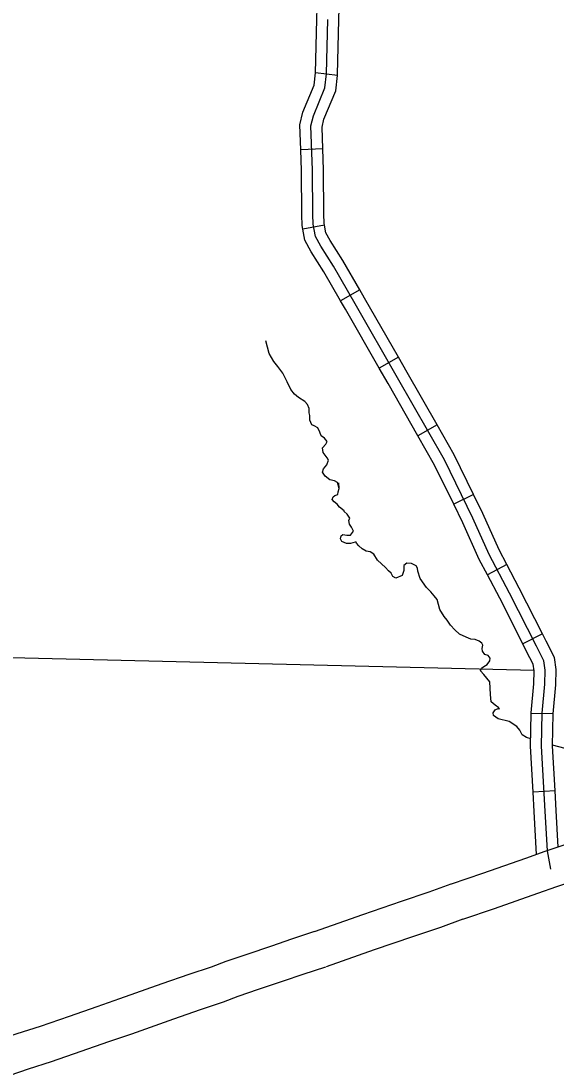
# Model space of a CAD drawing. Extents: x 8749 to 11879, y 13275 to 15339.
# Drawn here: x 10754.9 to 10827.5, y 13910.2 to 14052.6 of the extents above; entities that cross this region are included whole.
import ezdxf

# ---------------------------------------------------------------- set-up
doc = ezdxf.new("R2010")
doc.units = 0
for name, color, linetype in [('Level 15', 7, 'Continuous'), ('Level 31', 7, 'Continuous'), ('Level 32', 7, 'Continuous'), ('Level 35', 7, 'Continuous'), ('Level 4', 7, 'Continuous')]:
    doc.layers.add(name, color=color, linetype=linetype)

msp = doc.modelspace()

# ---------------------------------------------------------------- linework, layer by layer
at = {"layer": 'Level 15'}
for points in [[(10841.42, 13945.21), (10836.38, 13943.42), (10831.32, 13941.68), (10825.97, 13939.92), (10823.35, 13938.98), (10817.54, 13936.94), (10813.27, 13935.5)], [(10814.86, 13930.76), (10819.17, 13932.21), (10825.02, 13934.26), (10827.6, 13935.19), (10832.91, 13936.94), (10838.03, 13938.7), (10843.09, 13940.49)], [(10813.21, 13935.48), (10810.23, 13934.4), (10806.48, 13933.13), (10801.22, 13931.34), (10794.68, 13929.04)], [(10796.34, 13924.32), (10802.86, 13926.62), (10808.08, 13928.4), (10811.88, 13929.68), (10814.92, 13930.78)], [(10794.74, 13929.06), (10791.6, 13928.04), (10788.9, 13927.1), (10785.53, 13925.98), (10782.67, 13924.99), (10780.72, 13924.25), (10777.66, 13923.25), (10773.99, 13921.97), (10768.26, 13919.94), (10765.17, 13918.88), (10761.42, 13917.55), (10757.47, 13916.2), (10754.33, 13915.19), (10751.75, 13914.32), (10748.95, 13913.28)], [(10750.7, 13908.59), (10753.42, 13909.61), (10755.9, 13910.44), (10759.04, 13911.46), (10763.06, 13912.83), (10766.82, 13914.16), (10769.91, 13915.22), (10775.65, 13917.25), (10779.26, 13918.52), (10782.38, 13919.54), (10784.37, 13920.29), (10787.13, 13921.25), (10790.51, 13922.37), (10793.19, 13923.3), (10796.28, 13924.3)]]:
    msp.add_lwpolyline(points, dxfattribs=at)
at = {"layer": 'Level 31'}
msp.add_lwpolyline([(10826.79, 13937.55), (10826.34, 13940), (10826.03, 13945.42), (10825.54, 13954.22), (10825.63, 13958.67), (10825.99, 13962.6), (10826.03, 13964.51), (10825.85, 13965.8), (10824.83, 13967.76), (10821.19, 13974.96), (10818.43, 13980.21), (10816.21, 13985.12), (10812.35, 13993.03), (10806, 14004.16), (10800.22, 14014.21), (10797.29, 14019.32), (10795.56, 14022.01), (10794.85, 14023.34), (10794.54, 14024.99), (10794.49, 14026.32), (10794.45, 14032.32), (10794.23, 14038.33), (10794.58, 14039.71), (10796.14, 14043.49), (10796.36, 14045.4), (10796.54, 14052.78)], dxfattribs=at)
at = {"layer": 'Level 32'}
for p, q in [((10797.84, 14045.18), (10794.86, 14045.53)), ((10795.84, 14035.22), (10792.85, 14035.11)), ((10796.08, 14024.89), (10793.14, 14024.33)), ((10800.86, 14016.11), (10798.26, 14014.62)), ((10806.12, 14006.96), (10803.52, 14005.46)), ((10811.36, 13997.79), (10808.76, 13996.3)), ((10816.31, 13988.35), (10813.61, 13987.03)), ((10820.83, 13978.86), (10818.18, 13977.47)), ((10825.66, 13969.44), (10822.98, 13968.09)), ((10827.13, 13958.58), (10824.13, 13958.64)), ((10827.38, 13948.14), (10824.39, 13947.97))]:
    msp.add_line(p, q, dxfattribs=at)
for points in [[(10794.86, 14045.5), (10795.04, 14052.82), (10795.13, 14055.95)], [(10797.84, 14045.18), (10797.86, 14045.29), (10798.04, 14052.74), (10798.12, 14055.87)], [(10792.85, 14035.11), (10792.72, 14038.49), (10793.16, 14040.18), (10794.67, 14043.87), (10794.86, 14045.53)], [(10795.84, 14035.22), (10795.74, 14038.16), (10796.01, 14039.23), (10797.6, 14043.11), (10797.84, 14045.18)], [(10793.14, 14024.33), (10793.04, 14024.82), (10792.99, 14026.29), (10792.95, 14032.29), (10792.85, 14035.11)], [(10796.08, 14024.89), (10796.03, 14025.15), (10795.99, 14026.35), (10795.95, 14032.36), (10795.84, 14035.22)], [(10798.26, 14014.62), (10796.01, 14018.54), (10794.27, 14021.25), (10793.42, 14022.84), (10793.14, 14024.33)], [(10800.86, 14016.11), (10798.57, 14020.1), (10796.85, 14022.77), (10796.28, 14023.85), (10796.08, 14024.89)], [(10806.12, 14006.96), (10801.53, 14014.96), (10800.86, 14016.11)], [(10803.52, 14005.46), (10798.92, 14013.46), (10798.26, 14014.62)], [(10811.36, 13997.79), (10807.3, 14004.91), (10806.12, 14006.96)], [(10808.76, 13996.3), (10804.7, 14003.42), (10803.52, 14005.46)], [(10816.31, 13988.35), (10813.68, 13993.73), (10811.36, 13997.79)], [(10813.61, 13987.03), (10811.02, 13992.33), (10808.76, 13996.3)], [(10820.83, 13978.86), (10819.78, 13980.86), (10817.57, 13985.76), (10816.31, 13988.35)], [(10818.18, 13977.47), (10817.09, 13979.55), (10814.86, 13984.48), (10813.61, 13987.03)], [(10825.66, 13969.44), (10822.52, 13975.65), (10820.83, 13978.86)], [(10822.98, 13968.09), (10819.86, 13974.27), (10818.18, 13977.47)], [(10827.13, 13958.58), (10827.13, 13958.59), (10827.48, 13962.52), (10827.53, 13964.6), (10827.3, 13966.26), (10826.17, 13968.44), (10825.66, 13969.44)], [(10824.13, 13958.64), (10824.13, 13958.75), (10824.49, 13962.69), (10824.53, 13964.43), (10824.4, 13965.34), (10823.5, 13967.07), (10822.98, 13968.09)], [(10824.39, 13947.97), (10824.04, 13954.2), (10824.13, 13958.64)], [(10827.38, 13948.14), (10827.04, 13954.25), (10827.13, 13958.58)], [(10824.87, 13939.52), (10824.53, 13945.34), (10824.39, 13947.97)], [(10827.81, 13940.52), (10827.53, 13945.51), (10827.38, 13948.14)]]:
    msp.add_lwpolyline(points, dxfattribs=at)
at = {"layer": 'Level 35'}
for points in [[(10793.41, 14000.97), (10792.56, 14001.49), (10792, 14001.94), (10791.52, 14002.58), (10791.02, 14003.62), (10790.41, 14004.81), (10789.75, 14005.69), (10789.19, 14006.38), (10788.59, 14007.47), (10788.13, 14009.19)], [(10798.05, 13989.17), (10797.84, 13989.97), (10797.44, 13990.2), (10796.81, 13990.33), (10796.15, 13990.83), (10795.82, 13991.37), (10795.95, 13991.82), (10796.4, 13992.38), (10796.63, 13992.99), (10796.43, 13993.34), (10795.92, 13994.03), (10795.82, 13994.69), (10796.25, 13995.17), (10796.43, 13995.55), (10796.07, 13996), (10795.62, 13996.31), (10795.44, 13996.79), (10795.19, 13997.37), (10794.68, 13997.68), (10794.35, 13997.8), (10794.07, 13998.44), (10794.07, 13999.04), (10794.02, 13999.42), (10794, 14000.03), (10793.77, 14000.56), (10793.41, 14000.97)], [(10807.24, 13979.03), (10806.86, 13978.71), (10806.86, 13978.02), (10806.61, 13977.34), (10805.77, 13976.98), (10805.36, 13977.21), (10805.14, 13977.67), (10804.78, 13978), (10804.38, 13978.43), (10803.8, 13978.93), (10803.29, 13979.44), (10802.76, 13980.25), (10802.28, 13980.56), (10801.72, 13980.68), (10801.19, 13980.99), (10800.76, 13981.37), (10800.43, 13981.75), (10800.38, 13981.87), (10800.25, 13981.9), (10799.62, 13981.7), (10799.06, 13981.7), (10798.43, 13981.95), (10798.23, 13982.33), (10798.35, 13982.76), (10798.56, 13982.94), (10799.09, 13982.84), (10799.59, 13982.84), (10800.02, 13983.37), (10799.75, 13983.9), (10799.47, 13984.33), (10799.39, 13984.81), (10799.52, 13985.12), (10799.14, 13985.67), (10798.76, 13986.03), (10798.73, 13986.15), (10798.13, 13986.64), (10797.82, 13987.02), (10797.39, 13987.35), (10797.14, 13987.67), (10797.27, 13988.05), (10797.47, 13988.23), (10797.9, 13988.33), (10797.95, 13988.71), (10798.05, 13989.17), (10798.02, 13989.93)], [(10815.32, 13968.98), (10814.38, 13969.4), (10813.77, 13969.99), (10813.17, 13970.62), (10812.71, 13971.3), (10812.33, 13971.81), (10811.75, 13972.77), (10811.37, 13974.09), (10810.96, 13974.6), (10810.51, 13975.15), (10809.9, 13975.71), (10809.04, 13976.95), (10808.74, 13977.97), (10808.71, 13978.35), (10808.51, 13978.65), (10807.88, 13979), (10807.24, 13979.03)], [(10824.06, 13955.19), (10823.49, 13955.38), (10822.89, 13955.76), (10822.61, 13956.37), (10822.18, 13956.9), (10821.16, 13957.56), (10819.65, 13957.91), (10819.01, 13958.39), (10818.96, 13958.75), (10819.22, 13959.13), (10819.72, 13959.38), (10819.77, 13959.23), (10819.75, 13959.43), (10819.22, 13959.76), (10818.71, 13960.22), (10818.61, 13961.23), (10818.56, 13962.07), (10818.51, 13962.96), (10817.72, 13963.92), (10817.27, 13964.42), (10817.37, 13964.8), (10817.7, 13965.03), (10818.15, 13965.29), (10818.53, 13965.77), (10818.58, 13966.17), (10818.28, 13966.53), (10817.82, 13966.65), (10817.52, 13967.08), (10817.47, 13967.44), (10817.55, 13967.9), (10817.42, 13968.17), (10817.09, 13968.45), (10816.51, 13968.68), (10815.93, 13968.73), (10815.32, 13968.98)], [(10847.42, 13948.2), (10846.65, 13949.01), (10845.28, 13949.82), (10844.01, 13950.48), (10841.18, 13951.12), (10837.76, 13951.95), (10828.73, 13953.88), (10827.04, 13954.33)]]:
    msp.add_lwpolyline(points, dxfattribs=at)
at = {"layer": 'Level 4'}
msp.add_lwpolyline([(10690.88, 13967.65), (10741.74, 13966.53), (10744.14, 13966.47), (10824.53, 13964.52)], dxfattribs=at)

doc.saveas('drawing.dxf')
